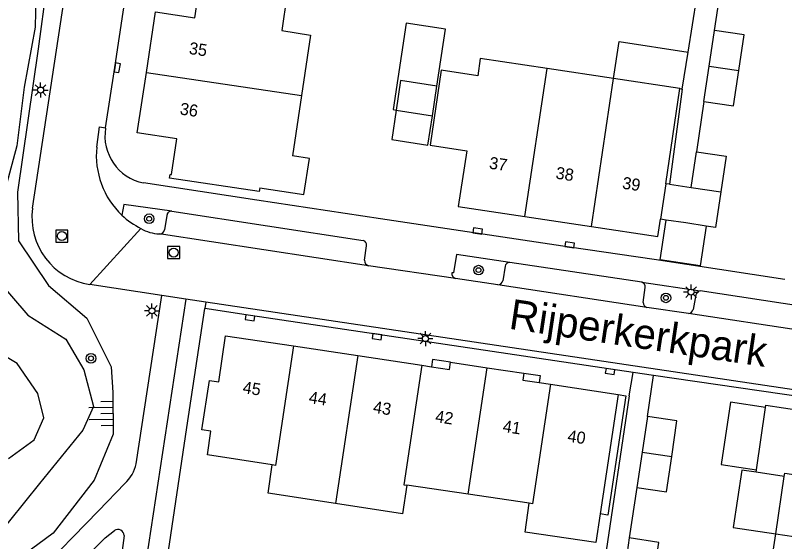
# Model space of a CAD drawing. Extents: x 124000 to 128010, y 398999 to 403000.
# Drawn here: x 126444 to 126507.9, y 399794.3 to 399838 of the extents above; entities that cross this region are included whole.
import ezdxf

# ---------------------------------------------------------------- set-up
doc = ezdxf.new("R2010")
doc.units = 0
for name, color, linetype in [('gg-afsc-erfafscheiding', 7, 'Continuous'), ('gg-afsc-hekwerk', 7, 'Continuous'), ('gg-anno-huisnummerreeks BGT', 7, 'Continuous'), ('gg-anno-openbare ruimte label', 7, 'Continuous'), ('gg-bbg-bijgebouw', 7, 'Continuous'), ('gg-bbg-gedigitaliseerde bebouwing', 7, 'Continuous'), ('gg-bbg-hoofdgebouw', 7, 'Continuous'), ('gg-bbg-luifel en loopbrug', 7, 'Continuous'), ('gg-bbg-onder overbouw', 7, 'Continuous'), ('gg-bbg-pand overbouw', 7, 'Continuous'), ('gg-bbg-tussenscheiding', 7, 'Continuous'), ('gg-knt-verharding', 7, 'Continuous'), ('gg-knt-verharding nz', 7, 'Continuous'), ('gg-kntw-wadi', 7, 'Continuous'), ('gg-kntw-waterlijn', 7, 'Continuous'), ('gt-grn-weggrens', 7, 'Continuous'), ('gt-symb-boom', 7, 'Continuous'), ('gt-symb-kolk', 7, 'Continuous'), ('gt-symb-lichtmast', 7, 'Continuous'), ('gt-symb-rioolschacht', 7, 'Continuous'), ('gt-symb-talud symbool', 7, 'Continuous')]:
    doc.layers.add(name, color=color, linetype=linetype)

# ---------------------------------------------------------------- blocks, each defined once
blk = doc.blocks.new('gt0-LMAST')
at = {"layer": 'gt-symb-lichtmast'}
for p, q in [((-0.182, 0.173), (-0.447, 0.438)), ((-0.005, 0.246), (-0.005, 0.621)), ((0.172, 0.173), (0.437, 0.438)), ((-0.255, -0.004), (-0.63, -0.004)), ((-0.182, -0.181), (-0.447, -0.446)), ((-0.005, -0.254), (-0.005, -0.629)), ((0.437, -0.446), (0.172, -0.181)), ((0.245, -0.004), (0.62, -0.004))]:
    blk.add_line(p, q, dxfattribs=at)
blk.add_circle((-0.005, -0.004), 0.25, dxfattribs=at)
blk = doc.blocks.new('gt0-KOLK')
at = {"layer": 'gt-symb-kolk'}
blk.add_lwpolyline([(0, 0), (0.375, 0), (0.375, 0.4), (-0.375, 0.4), (-0.375, 0), (0, 0)], dxfattribs=at)
blk = doc.blocks.new('gt0-BOOM')
at = {"layer": 'gt-symb-boom'}
for radius in [0.4, 0.2]:
    blk.add_circle((0, 0), radius, dxfattribs=at)
blk = doc.blocks.new('gt0-RS')
at = {"layer": 'gt-symb-rioolschacht'}
blk.add_lwpolyline([(-0.5, -0.5), (0.5, -0.5), (0.5, 0.5), (-0.5, 0.5)], close=True, dxfattribs=at)
blk.add_circle((0, 0), 0.375, dxfattribs=at)
blk = doc.blocks.new('gt0-TALUD_1')
at = {"layer": 'gt-symb-talud symbool'}
for p, q in [((-1, -1), (-1, 0)), ((-0.5, -2), (-0.5, 0)), ((0, -1), (0, 0)), ((0.5, -2), (0.5, 0)), ((1, -1), (1, 0))]:
    blk.add_line(p, q, dxfattribs=at)

msp = doc.modelspace()

# ---------------------------------------------------------------- linework, layer by layer
at = {"layer": 'gg-afsc-erfafscheiding'}
msp.add_line((126458.207, 399803.793), (126459.706, 399813.664), dxfattribs=at)
at = {"layer": 'gg-afsc-hekwerk'}
for p, q in [((126499.849, 399834.968), (126501.094, 399842.822)), ((126502.043, 399836.76), (126502.916, 399842.549)), ((126501.164, 399830.848), (126500.544, 399826.677)), ((126474.292, 399821.109), (126464.014, 399822.675)), ((126507.895, 399816.08), (126497.018, 399817.731)), ((126496.467, 399804.693), (126496.97, 399808.106)), ((126510.867, 399806.072), (126496.97, 399808.106)), ((126494.95, 399806.407), (126491.973, 399786.291)), ((126456.03, 399789.243), (126458.207, 399803.793)), ((126495.586, 399798.788), (126494.958, 399794.608))]:
    msp.add_line(p, q, dxfattribs=at)
at = {"layer": 'gg-bbg-bijgebouw'}
for p, q in [((126501.604, 399833.804), (126502.043, 399836.76)), ((126501.164, 399830.848), (126501.604, 399833.804)), ((126478.599, 399829.682), (126478.968, 399832.136)), ((126496.467, 399804.693), (126496.027, 399801.741)), ((126496.027, 399801.741), (126495.586, 399798.788)), ((126494.958, 399794.608), (126494.515, 399791.648))]:
    msp.add_line(p, q, dxfattribs=at)
for points in [[(126504.057, 399833.447), (126504.496, 399836.403), (126502.043, 399836.76)], [(126501.164, 399830.848), (126503.617, 399830.491), (126504.057, 399833.447)], [(126478.968, 399832.136), (126475.961, 399832.606), (126475.592, 399830.152)], [(126475.592, 399830.152), (126475.223, 399827.697), (126478.23, 399827.227), (126478.599, 399829.682)], [(126498.482, 399801.379), (126498.922, 399804.331), (126496.467, 399804.693)], [(126495.586, 399798.788), (126498.041, 399798.427), (126498.482, 399801.379)], [(126496.969, 399791.279), (126497.412, 399794.239), (126494.958, 399794.608)]]:
    msp.add_lwpolyline(points, dxfattribs=at)
at = {"layer": 'gg-bbg-gedigitaliseerde bebouwing'}
msp.add_lwpolyline([(126464.262, 399823.702), (126467.929, 399823.146), (126468.383, 399826.137), (126466.983, 399826.349)], dxfattribs=at)
at = {"layer": 'gg-bbg-hoofdgebouw'}
for p, q in [((126493.662, 399832.76), (126488.132, 399833.593)), ((126499.173, 399831.93), (126493.662, 399832.76)), ((126497.996, 399824.028), (126499.173, 399831.93)), ((126467.723, 399831.367), (126466.983, 399826.349)), ((126500.096, 399823.715), (126500.544, 399826.677)), ((126498.292, 399823.984), (126497.996, 399824.028)), ((126498.292, 399823.984), (126500.096, 399823.715)), ((126486.28, 399821.3), (126491.811, 399820.467)), ((126497.341, 399819.634), (126497.557, 399821.084)), ((126498.034, 399821.013), (126497.557, 399821.084)), ((126491.811, 399820.467), (126497.341, 399819.634)), ((126467.054, 399810.556), (126472.394, 399809.751)), ((126472.394, 399809.751), (126477.734, 399808.946)), ((126480.107, 399809.198), (126483.165, 399808.75)), ((126477.734, 399808.946), (126478.519, 399808.828)), ((126483.165, 399808.75), (126486.191, 399808.306)), ((126487.465, 399807.511), (126488.417, 399807.367)), ((126488.417, 399807.367), (126494.025, 399806.519)), ((126505.52, 399800.264), (126506.283, 399805.452)), ((126505.491, 399800.065), (126505.52, 399800.264)), ((126507.836, 399799.71), (126505.491, 399800.065)), ((126507.133, 399794.942), (126507.836, 399799.71)), ((126481.583, 399798.238), (126476.49, 399798.99)), ((126486.645, 399797.491), (126481.583, 399798.238)), ((126492.533, 399796.597), (126492.175, 399794.214)), ((126506.422, 399790.123), (126507.133, 399794.942))]:
    msp.add_line(p, q, dxfattribs=at)
for points in [[(126454.839, 399833.277), (126455.592, 399838.306), (126458.853, 399837.824), (126459.304, 399840.768), (126459.208, 399840.786), (126459.238, 399841.102), (126466.692, 399839.976)], [(126466.692, 399839.976), (126466.641, 399839.665), (126466.52, 399839.677), (126466.097, 399836.752), (126468.462, 399836.384), (126467.723, 399831.367)], [(126488.132, 399833.593), (126482.583, 399834.429), (126482.383, 399833.006), (126479.342, 399833.459), (126478.427, 399827.241), (126481.45, 399826.756), (126480.75, 399822.133), (126486.28, 399821.3)], [(126464.262, 399823.702), (126464.211, 399823.389), (126456.764, 399824.498), (126456.805, 399824.81), (126456.924, 399824.795), (126457.373, 399827.765), (126454.085, 399828.248), (126454.839, 399833.277)], [(126500.544, 399826.677), (126502.998, 399826.313), (126502.558, 399823.349)], [(126502.558, 399823.349), (126502.122, 399820.405), (126501.355, 399820.519)], [(126501.355, 399820.519), (126499.668, 399820.769), (126498.034, 399821.013)], [(126459.436, 399803.58), (126460.092, 399807.69), (126460.843, 399807.579), (126461.413, 399811.406), (126467.054, 399810.556)], [(126506.283, 399805.452), (126506.31, 399805.633), (126518.047, 399803.854), (126517.62, 399800.909), (126518.206, 399800.822), (126517.856, 399798.488)], [(126465.285, 399800.678), (126459.915, 399801.51), (126460.196, 399803.473), (126459.436, 399803.58)], [(126470.545, 399797.465), (126464.947, 399798.315), (126465.285, 399800.678)], [(126476.49, 399798.99), (126476.121, 399796.619), (126470.545, 399797.465)], [(126492.175, 399794.214), (126486.31, 399795.098), (126486.645, 399797.491)]]:
    msp.add_lwpolyline(points, dxfattribs=at)
at = {"layer": 'gg-bbg-luifel en loopbrug'}
for p, q in [((126499.361, 399831.891), (126499.849, 399834.968)), ((126499.173, 399831.93), (126499.361, 399831.891))]:
    msp.add_line(p, q, dxfattribs=at)
for points in [[(126478.968, 399832.136), (126479.685, 399836.861), (126476.428, 399837.355), (126475.341, 399830.19), (126475.592, 399830.152)], [(126493.662, 399832.76), (126494.129, 399835.836), (126499.849, 399834.968)], [(126501.355, 399820.519), (126500.859, 399817.202), (126497.538, 399817.699), (126498.034, 399821.013)], [(126506.283, 399805.452), (126503.371, 399805.893), (126502.587, 399800.707), (126505.52, 399800.264)], [(126505.491, 399800.065), (126504.32, 399800.242), (126503.6, 399795.476), (126507.133, 399794.942)]]:
    msp.add_lwpolyline(points, dxfattribs=at)
at = {"layer": 'gg-bbg-onder overbouw'}
msp.add_line((126494.025, 399806.519), (126492.533, 399796.597), dxfattribs=at)
for points in [[(126478.519, 399808.828), (126480.021, 399808.602), (126480.107, 399809.198)], [(126486.191, 399808.306), (126486.106, 399807.716), (126487.465, 399807.511)]]:
    msp.add_lwpolyline(points, dxfattribs=at)
at = {"layer": 'gg-bbg-pand overbouw'}
for points in [[(126480.107, 399809.198), (126478.609, 399809.427), (126478.519, 399808.828)], [(126486.191, 399808.306), (126487.554, 399808.104), (126487.465, 399807.511)], [(126494.025, 399806.519), (126494.682, 399806.408), (126493.186, 399796.499), (126492.533, 399796.597)]]:
    msp.add_lwpolyline(points, dxfattribs=at)
at = {"layer": 'gg-bbg-tussenscheiding'}
for p, q in [((126486.28, 399821.3), (126488.132, 399833.593)), ((126501.604, 399833.804), (126504.057, 399833.447)), ((126454.839, 399833.277), (126467.723, 399831.367)), ((126491.811, 399820.467), (126493.662, 399832.76)), ((126475.592, 399830.152), (126478.599, 399829.682)), ((126497.996, 399824.028), (126497.557, 399821.084)), ((126500.096, 399823.715), (126502.558, 399823.349)), ((126472.394, 399809.751), (126470.545, 399797.465)), ((126481.583, 399798.238), (126483.165, 399808.75)), ((126496.027, 399801.741), (126498.482, 399801.379)), ((126507.133, 399794.942), (126516.505, 399793.534))]:
    msp.add_line(p, q, dxfattribs=at)
for points in [[(126467.054, 399810.556), (126465.561, 399800.635), (126465.285, 399800.678)], [(126477.734, 399808.946), (126476.241, 399799.027), (126476.49, 399798.99)], [(126488.417, 399807.367), (126486.926, 399797.45), (126486.645, 399797.491)], [(126507.836, 399799.71), (126507.878, 399799.987), (126517.856, 399798.488)]]:
    msp.add_lwpolyline(points, dxfattribs=at)
at = {"layer": 'gg-knt-verharding'}
for p, q in [((126445.383, 399821.992), (126448.527, 399842.795)), ((126499.361, 399831.891), (126498.292, 399823.984)), ((126450.714, 399827.076), (126450.944, 399828.758)), ((126451.444, 399828.646), (126451.449, 399828.68)), ((126464.014, 399822.675), (126454.586, 399824.103)), ((126456.538, 399821.401), (126456.354, 399820.214)), ((126456.942, 399821.744), (126472.846, 399819.32)), ((126472.96, 399817.679), (126473.135, 399818.88)), ((126496.009, 399815.846), (126485.033, 399817.499)), ((126480.508, 399816.166), (126473.293, 399817.223)), ((126484.637, 399817.171), (126484.452, 399815.975)), ((126484.042, 399815.629), (126480.508, 399816.166)), ((126456.112, 399814.741), (126450.15, 399815.658)), ((126496.009, 399815.846), (126500.844, 399815.124)), ((126496.116, 399814.176), (126496.288, 399815.407)), ((126517.804, 399812.553), (126500.844, 399815.124)), ((126453.988, 399800.773), (126456.112, 399814.741)), ((126458.104, 399814.448), (126454.463, 399790.478)), ((126458.104, 399814.448), (126456.112, 399814.741)), ((126459.779, 399814.186), (126458.104, 399814.448)), ((126500.48, 399814.81), (126500.263, 399813.586)), ((126459.779, 399814.186), (126459.706, 399813.664)), ((126520.038, 399805.202), (126459.779, 399814.186)), ((126499.882, 399813.256), (126496.425, 399813.751)), ((126494.95, 399806.407), (126495.283, 399808.358))]:
    msp.add_line(p, q, dxfattribs=at)
for points in [[(126451.449, 399828.68), (126452.221, 399833.693), (126455.38, 399854.678), (126457.668, 399870.021)], [(126456.942, 399821.744), (126452.968, 399822.307), (126452.799, 399821.409)], [(126497.018, 399817.731), (126489.985, 399818.764), (126474.292, 399821.109)], [(126485.033, 399817.499), (126480.6, 399818.161), (126480.359, 399816.618), (126480.222, 399816.639)], [(126495.283, 399808.358), (126463.477, 399813.089), (126459.706, 399813.664)], [(126444.498, 399790.563), (126445.616, 399791.489), (126450.872, 399796.851), (126453.056, 399799.13)], [(126446.254, 399789.194), (126448.53, 399791.696), (126451.422, 399794.603), (126452.187, 399795.223)], [(126452.992, 399794.805), (126452.491, 399791.087), (126451.061, 399781.646)]]:
    msp.add_lwpolyline(points, dxfattribs=at)
for centre, radius, start, end in [((126455.372, 399828.004), 3.98, 170.72404, 258.61247), ((126457.546, 399826.373), 6.868, 174.12284, 226.27627), ((126450.955, 399821.225), 5.625, 172.16337, 261.76723), ((126457.919, 399827.119), 7.669, 228.12062, 242.57172), ((126456.909, 399821.374), 0.372, 84.86921, 175.79396), ((126456.005, 399823.002), 3.14, 238.95489, 268.09821), ((126455.932, 399820.292), 0.429, 265.81969, 349.56159), ((126472.736, 399818.933), 0.402, 352.43411, 74.16116), ((126473.393, 399817.646), 0.435, 175.61724, 256.66132), ((126485.028, 399817.102), 0.397, 89.22071, 170.04803), ((126480.625, 399816.56), 0.411, 168.85652, 253.46209), ((126484.015, 399816.077), 0.449, 273.50748, 346.81472), ((126495.881, 399815.456), 0.41, 353.07069, 71.80411), ((126500.917, 399814.671), 0.459, 99.18404, 162.38052), ((126496.537, 399814.157), 0.422, 177.4701, 254.56861), ((126499.842, 399813.687), 0.432, 275.24642, 346.54798), ((126450.847, 399801.469), 3.217, 313.36226, 347.50915), ((126452.474, 399794.791), 0.518, 1.5464, 123.57199)]:
    msp.add_arc(centre, radius, start, end, dxfattribs=at)
at = {"layer": 'gg-knt-verharding nz'}
for p, q in [((126450.944, 399828.758), (126451.449, 399828.68)), ((126473.293, 399817.223), (126455.901, 399819.864)), ((126496.425, 399813.751), (126484.042, 399815.629)), ((126518.17, 399810.482), (126499.882, 399813.256)), ((126496.97, 399808.106), (126495.283, 399808.358))]:
    msp.add_line(p, q, dxfattribs=at)
at = {"layer": 'gg-kntw-wadi'}
msp.add_lwpolyline([(126442.18, 399843.004), (126446.109, 399841.976), (126446.549, 399840.422), (126445.847, 399835.234), (126444.125, 399823.328), (126444.217, 399819.289), (126446.695, 399815.57), (126449.896, 399812.861), (126451.908, 399808.824), (126452.042, 399806.686), (126452.091, 399803.236), (126450.486, 399799.392), (126447.086, 399794.995), (126442.867, 399791.879)], dxfattribs=at)
at = {"layer": 'gg-kntw-waterlijn'}
for points in [[(126442.855, 399841.3), (126444.144, 399841.354), (126445.655, 399839.61), (126445.6, 399837.028), (126444.684, 399832.055), (126444.086, 399827.184), (126442.85, 399822.633)], [(126442.254, 399816.273), (126445.001, 399813.12), (126448.131, 399811.106), (126449.653, 399808.568), (126450.437, 399805.525), (126449.546, 399803.568), (126445.946, 399799.132), (126442.192, 399794.472)], [(126443.393, 399801.21), (126445.516, 399802.749), (126446.33, 399804.589), (126445.809, 399806.608), (126444.097, 399809.104), (126439.971, 399811.565)]]:
    msp.add_lwpolyline(points, dxfattribs=at)
at = {"layer": 'gt-grn-weggrens'}
msp.add_line((126454.386, 399820.312), (126450.15, 399815.658), dxfattribs=at)

# ---------------------------------------------------------------- block references
at = {"layer": 'gt-symb-boom'}
for p in [(126455.069, 399821.122), (126482.435, 399816.855), (126498.002, 399814.548), (126450.235, 399809.524)]:
    msp.add_blockref('gt0-BOOM', p, dxfattribs=at)
at = {"layer": 'gt-symb-kolk'}
for p, rotation in [((126452.221, 399833.693), -98.75781984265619), ((126482.34, 399819.907), -8.496448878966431), ((126489.985, 399818.764), -8.357198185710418), ((126463.477, 399813.089), 171.3403473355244), ((126474.025, 399811.521), 171.5366669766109), ((126493.398, 399808.636), 171.52868555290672)]:
    msp.add_blockref('gt0-KOLK', p, dxfattribs=dict(at, rotation=rotation))
at = {"layer": 'gt-symb-lichtmast'}
for p in [(126446.057, 399831.815), (126500.101, 399815.031), (126455.301, 399813.473), (126478.024, 399811.172)]:
    msp.add_blockref('gt0-LMAST', p, dxfattribs=at)
at = {"layer": 'gt-symb-rioolschacht'}
for p in [(126447.814, 399819.683), (126457.103, 399818.315)]:
    msp.add_blockref('gt0-RS', p, dxfattribs=at)
at = {"layer": 'gt-symb-talud symbool', "xscale": 1.0000979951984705, "yscale": 1.0000979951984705, "rotation": -89.19791148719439}
msp.add_blockref('gt0-TALUD_1', (126452.066, 399804.961), dxfattribs=at)

# ---------------------------------------------------------------- texts
at = {"layer": 'gg-anno-huisnummerreeks BGT'}
for s, rotation, p in [('35', 351.5, (126458.329, 399834.82)), ('36', 351.5, (126457.576, 399829.791)), ('37', 351.4, (126483.268, 399825.294)), ('38', 351.4, (126488.798, 399824.461)), ('39', 351.4, (126494.329, 399823.628)), ('45', 351.4, (126462.795, 399806.648)), ('44', 351.4, (126468.285, 399805.82)), ('43', 351.4, (126473.625, 399805.015)), ('42', 351.4, (126478.79, 399804.237)), ('41', 351.4, (126484.403, 399803.423)), ('40', 351.4, (126489.78, 399802.61))]:
    msp.add_text(s, height=1, rotation=rotation, dxfattribs=at).set_placement(p)
at = {"layer": 'gg-anno-openbare ruimte label'}
msp.add_text('Rijperkerkpark', height=2.5, rotation=351.5, dxfattribs=at).set_placement((126484.88, 399811.998))

doc.saveas('drawing.dxf')
